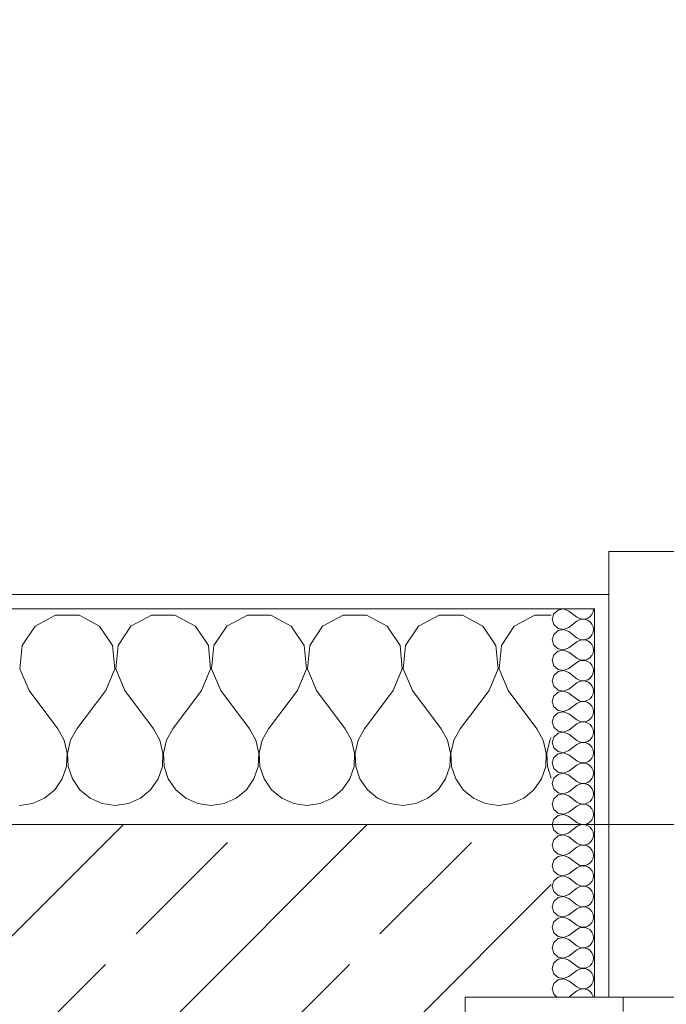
# Model space of a CAD drawing. Header units: metres. Extents: x -4 to 100, y -11 to 17.
# Tile 543 of 656: x 44 to 44.45, y 13.57 to 14.255. Entities that reach past the tile are written whole.
import ezdxf

# ---------------------------------------------------------------- set-up
doc = ezdxf.new("R2010")
doc.units = ezdxf.units.M
doc.header["$MEASUREMENT"] = 0
doc.linetypes.add('Strichlinie eng', pattern=[0.115, 0.075, -0.04])
for name, color, linetype in [('152 - Bemaßung_ Beschriftung.Ausbau', 7, 'Continuous'), ('603 - Struktur.Bodenplatte_ Decke Roh', 7, 'Continuous'), ('604 - Struktur.Wand Aussen', 7, 'Continuous')]:
    doc.layers.add(name, color=color, linetype=linetype)
doc.styles.add('ERSTELLTER_STIL_2', font='txt')
doc.dimstyles.new('ERSTELLTER_STIL__5', dxfattribs={"dimtxt": 0.1, "dimasz": 0.0532, "dimexe": 0.18, "dimexo": 0.0625, "dimgap": 0, "dimtad": 1, "dimtih": 1, "dimtoh": 1, "dimzin": 0, "dimdsep": 46, "dimtxsty": 'ERSTELLTER_STIL_2', "dimblk": 'ARROWHEAD_2', "dimblk1": 'ARROWHEAD_2', "dimblk2": 'ARROWHEAD_2', "dimcen": 0.09, "dimse1": 1, "dimse2": 1, "dimclrd": 7, "dimclre": 7, "dimclrt": 7, "dimazin": 0, "dimtfac": 1, "dimtdec": 4, "dimtmove": 0, "dimatfit": 3, "dimfxl": 1, "dimtolj": 1, "dimtzin": 0, "dimarcsym": 0})
pattern_1 = [(0, (0, 0), (0, 0.08660254), [0, -0.05]), (0, (0.025, 0.0433), (0, 0.08660254), [0, -0.05])]

# ---------------------------------------------------------------- blocks, each defined once
blk = doc.blocks.new('*X74')
at = {"layer": '604 - Struktur.Wand Aussen', "color": 7, "linetype": 'Continuous', "lineweight": 5}
for p, q in [((44.02521, 13.84066), (44.0109, 13.83299)), ((44.04145, 13.84066), (44.02521, 13.84066)), ((44.05576, 13.83299), (44.04145, 13.84066)), ((44.09188, 13.84066), (44.07757, 13.83299)), ((44.10812, 13.84066), (44.09188, 13.84066)), ((44.12243, 13.83299), (44.10812, 13.84066)), ((44.15855, 13.84066), (44.14424, 13.83299)), ((44.17479, 13.84066), (44.15855, 13.84066)), ((44.1891, 13.83299), (44.17479, 13.84066)), ((44.22521, 13.84066), (44.2109, 13.83299)), ((44.24145, 13.84066), (44.22521, 13.84066)), ((44.25576, 13.83299), (44.24145, 13.84066)), ((44.29188, 13.84066), (44.27757, 13.83299)), ((44.30812, 13.84066), (44.29188, 13.84066)), ((44.32243, 13.83299), (44.30812, 13.84066)), ((44.35855, 13.84066), (44.34424, 13.83299)), ((44.37, 13.84066), (44.35855, 13.84066)), ((44.0109, 13.83299), (44.00192, 13.81947)), ((44.06475, 13.81947), (44.05576, 13.83299)), ((44.07757, 13.83299), (44.06858, 13.81947)), ((44.13142, 13.81947), (44.12243, 13.83299)), ((44.14424, 13.83299), (44.13525, 13.81947)), ((44.19808, 13.81947), (44.1891, 13.83299)), ((44.2109, 13.83299), (44.20192, 13.81947)), ((44.26475, 13.81947), (44.25576, 13.83299)), ((44.27757, 13.83299), (44.26858, 13.81947)), ((44.33142, 13.81947), (44.32243, 13.83299)), ((44.34424, 13.83299), (44.33525, 13.81947)), ((44.00192, 13.81947), (44.00038, 13.8033)), ((44.06629, 13.8033), (44.06475, 13.81947)), ((44.06858, 13.81947), (44.06705, 13.8033)), ((44.13295, 13.8033), (44.13142, 13.81947)), ((44.13525, 13.81947), (44.13371, 13.8033)), ((44.19962, 13.8033), (44.19808, 13.81947)), ((44.20192, 13.81947), (44.20038, 13.8033)), ((44.26629, 13.8033), (44.26475, 13.81947)), ((44.26858, 13.81947), (44.26705, 13.8033)), ((44.33295, 13.8033), (44.33142, 13.81947)), ((44.33525, 13.81947), (44.33371, 13.8033)), ((44.00038, 13.8033), (44.00667, 13.78833)), ((44.06, 13.78833), (44.06629, 13.8033)), ((44.06705, 13.8033), (44.07333, 13.78833)), ((44.12667, 13.78833), (44.13295, 13.8033)), ((44.13371, 13.8033), (44.14, 13.78833)), ((44.19333, 13.78833), (44.19962, 13.8033)), ((44.20038, 13.8033), (44.20667, 13.78833)), ((44.26, 13.78833), (44.26629, 13.8033)), ((44.26705, 13.8033), (44.27333, 13.78833)), ((44.32667, 13.78833), (44.33295, 13.8033)), ((44.33371, 13.8033), (44.34, 13.78833)), ((44.00667, 13.78833), (44.02667, 13.76167)), ((44.06, 13.78833), (44.04, 13.76167)), ((44.07333, 13.78833), (44.09333, 13.76167)), ((44.12667, 13.78833), (44.10667, 13.76167)), ((44.14, 13.78833), (44.16, 13.76167)), ((44.19333, 13.78833), (44.17333, 13.76167)), ((44.20667, 13.78833), (44.22667, 13.76167)), ((44.26, 13.78833), (44.24, 13.76167)), ((44.27333, 13.78833), (44.29333, 13.76167)), ((44.32667, 13.78833), (44.30667, 13.76167)), ((44.34, 13.78833), (44.36, 13.76167)), ((44.03112, 13.75362), (44.02667, 13.76167)), ((44.04, 13.76167), (44.03555, 13.75362)), ((44.09778, 13.75362), (44.09333, 13.76167)), ((44.10667, 13.76167), (44.10222, 13.75362)), ((44.16445, 13.75362), (44.16, 13.76167)), ((44.17333, 13.76167), (44.16888, 13.75362)), ((44.23112, 13.75362), (44.22667, 13.76167)), ((44.24, 13.76167), (44.23555, 13.75362)), ((44.29778, 13.75362), (44.29333, 13.76167)), ((44.30667, 13.76167), (44.30222, 13.75362)), ((44.36445, 13.75362), (44.36, 13.76167)), ((44.0332, 13.74466), (44.03112, 13.75362)), ((44.03555, 13.75362), (44.03347, 13.74466)), ((44.09987, 13.74466), (44.09778, 13.75362)), ((44.10222, 13.75362), (44.10013, 13.74466)), ((44.16653, 13.74466), (44.16445, 13.75362)), ((44.16888, 13.75362), (44.1668, 13.74466)), ((44.2332, 13.74466), (44.23112, 13.75362)), ((44.23555, 13.75362), (44.23347, 13.74466)), ((44.29987, 13.74466), (44.29778, 13.75362)), ((44.30222, 13.75362), (44.30013, 13.74466)), ((44.36653, 13.74466), (44.36445, 13.75362)), ((44.36888, 13.75362), (44.3668, 13.74466)), ((44.37, 13.75564), (44.36888, 13.75362)), ((44.03275, 13.73547), (44.0332, 13.74466)), ((44.03347, 13.74466), (44.03391, 13.73547)), ((44.09942, 13.73547), (44.09987, 13.74466)), ((44.10013, 13.74466), (44.10058, 13.73547)), ((44.16609, 13.73547), (44.16653, 13.74466)), ((44.1668, 13.74466), (44.16725, 13.73547)), ((44.23275, 13.73547), (44.2332, 13.74466)), ((44.23347, 13.74466), (44.23391, 13.73547)), ((44.29942, 13.73547), (44.29987, 13.74466)), ((44.30013, 13.74466), (44.30058, 13.73547)), ((44.36609, 13.73547), (44.36653, 13.74466)), ((44.3668, 13.74466), (44.36725, 13.73547)), ((44.02981, 13.72676), (44.03275, 13.73547)), ((44.03391, 13.73547), (44.03685, 13.72676)), ((44.09648, 13.72676), (44.09942, 13.73547)), ((44.10058, 13.73547), (44.10352, 13.72676)), ((44.16315, 13.72676), (44.16609, 13.73547)), ((44.16725, 13.73547), (44.17019, 13.72676)), ((44.22981, 13.72676), (44.23275, 13.73547)), ((44.23391, 13.73547), (44.23685, 13.72676)), ((44.29648, 13.72676), (44.29942, 13.73547)), ((44.30058, 13.73547), (44.30352, 13.72676)), ((44.36315, 13.72676), (44.36609, 13.73547)), ((44.36725, 13.73547), (44.37, 13.72731)), ((44.02461, 13.71918), (44.02981, 13.72676)), ((44.03685, 13.72676), (44.04206, 13.71918)), ((44.09127, 13.71918), (44.09648, 13.72676)), ((44.10352, 13.72676), (44.10873, 13.71918)), ((44.15794, 13.71918), (44.16315, 13.72676)), ((44.17019, 13.72676), (44.17539, 13.71918)), ((44.22461, 13.71918), (44.22981, 13.72676)), ((44.23685, 13.72676), (44.24206, 13.71918)), ((44.29127, 13.71918), (44.29648, 13.72676)), ((44.30352, 13.72676), (44.30873, 13.71918)), ((44.35794, 13.71918), (44.36315, 13.72676)), ((44.01752, 13.71331), (44.02461, 13.71918)), ((44.04206, 13.71918), (44.04914, 13.71331)), ((44.08419, 13.71331), (44.09127, 13.71918)), ((44.10873, 13.71918), (44.11581, 13.71331)), ((44.15086, 13.71331), (44.15794, 13.71918)), ((44.17539, 13.71918), (44.18248, 13.71331)), ((44.21752, 13.71331), (44.22461, 13.71918)), ((44.24206, 13.71918), (44.24914, 13.71331)), ((44.28419, 13.71331), (44.29127, 13.71918)), ((44.30873, 13.71918), (44.31581, 13.71331)), ((44.35086, 13.71331), (44.35794, 13.71918)), ((44.00911, 13.7096), (44.01752, 13.71331)), ((44.04914, 13.71331), (44.05756, 13.7096)), ((44.07578, 13.7096), (44.08419, 13.71331)), ((44.11581, 13.71331), (44.12422, 13.7096)), ((44.14244, 13.7096), (44.15086, 13.71331)), ((44.18248, 13.71331), (44.19089, 13.7096)), ((44.20911, 13.7096), (44.21752, 13.71331)), ((44.24914, 13.71331), (44.25756, 13.7096)), ((44.27578, 13.7096), (44.28419, 13.71331)), ((44.31581, 13.71331), (44.32422, 13.7096)), ((44.34244, 13.7096), (44.35086, 13.71331)), ((44, 13.70833), (44.00911, 13.7096)), ((44.05756, 13.7096), (44.06667, 13.70833)), ((44.06667, 13.70833), (44.07578, 13.7096)), ((44.12422, 13.7096), (44.13333, 13.70833)), ((44.13333, 13.70833), (44.14244, 13.7096)), ((44.19089, 13.7096), (44.2, 13.70833)), ((44.2, 13.70833), (44.20911, 13.7096)), ((44.25756, 13.7096), (44.26667, 13.70833)), ((44.26667, 13.70833), (44.27578, 13.7096)), ((44.32422, 13.7096), (44.33333, 13.70833)), ((44.33333, 13.70833), (44.34244, 13.7096))]:
    blk.add_line(p, q, dxfattribs=at)
blk = doc.blocks.new('*X103')
at = {"layer": '604 - Struktur.Wand Aussen', "color": 7, "linetype": 'Continuous', "lineweight": 5}
for p, q in [((44.37178, 13.84161), (44.37071, 13.83786)), ((44.37466, 13.84425), (44.37178, 13.84161)), ((44.3785, 13.84497), (44.37466, 13.84425)), ((44.38214, 13.84357), (44.3785, 13.84497)), ((44.38214, 13.84357), (44.38786, 13.83929)), ((44.39822, 13.84124), (44.39901, 13.84305)), ((44.39901, 13.84305), (44.39929, 13.845)), ((44.37071, 13.83786), (44.37178, 13.8341)), ((44.38214, 13.83214), (44.38786, 13.83643)), ((44.38786, 13.83929), (44.38958, 13.83833)), ((44.38958, 13.83738), (44.38786, 13.83643)), ((44.38958, 13.83833), (44.3915, 13.83789)), ((44.3915, 13.83783), (44.38958, 13.83738)), ((44.3915, 13.83789), (44.39347, 13.83798)), ((44.39347, 13.83773), (44.3915, 13.83783)), ((44.39347, 13.83798), (44.39534, 13.83861)), ((44.39534, 13.8371), (44.39347, 13.83773)), ((44.39534, 13.83861), (44.39696, 13.83973)), ((44.39696, 13.83599), (44.39534, 13.8371)), ((44.39696, 13.83973), (44.39822, 13.84124)), ((44.39822, 13.83447), (44.39696, 13.83599)), ((44.37178, 13.8341), (44.37466, 13.83147)), ((44.37466, 13.82996), (44.37178, 13.82733)), ((44.37466, 13.83147), (44.3785, 13.83074)), ((44.3785, 13.83069), (44.37466, 13.82996)), ((44.3785, 13.83074), (44.38214, 13.83214)), ((44.38214, 13.82929), (44.3785, 13.83069)), ((44.38214, 13.82929), (44.38786, 13.825)), ((44.39901, 13.83267), (44.39822, 13.83447)), ((44.39822, 13.82696), (44.39901, 13.82876)), ((44.39929, 13.83071), (44.39901, 13.83267)), ((44.39901, 13.82876), (44.39929, 13.83071)), ((44.37178, 13.82733), (44.37071, 13.82357)), ((44.37071, 13.82357), (44.37178, 13.81982)), ((44.38214, 13.81786), (44.38786, 13.82214)), ((44.38786, 13.825), (44.38958, 13.82405)), ((44.38958, 13.8231), (44.38786, 13.82214)), ((44.38958, 13.82405), (44.3915, 13.8236)), ((44.3915, 13.82354), (44.38958, 13.8231)), ((44.3915, 13.8236), (44.39347, 13.8237)), ((44.39347, 13.82345), (44.3915, 13.82354)), ((44.39347, 13.8237), (44.39534, 13.82433)), ((44.39534, 13.82282), (44.39347, 13.82345)), ((44.39534, 13.82433), (44.39696, 13.82544)), ((44.39696, 13.8217), (44.39534, 13.82282)), ((44.39696, 13.82544), (44.39822, 13.82696)), ((44.39822, 13.82018), (44.39696, 13.8217)), ((44.37178, 13.81982), (44.37466, 13.81718)), ((44.37466, 13.81567), (44.37178, 13.81304)), ((44.37466, 13.81718), (44.3785, 13.81646)), ((44.3785, 13.8164), (44.37466, 13.81567)), ((44.3785, 13.81646), (44.38214, 13.81786)), ((44.38214, 13.815), (44.3785, 13.8164)), ((44.38214, 13.815), (44.38786, 13.81071)), ((44.39901, 13.81838), (44.39822, 13.82018)), ((44.39822, 13.81267), (44.39901, 13.81448)), ((44.39929, 13.81643), (44.39901, 13.81838)), ((44.39901, 13.81448), (44.39929, 13.81643)), ((44.37178, 13.81304), (44.37071, 13.80929)), ((44.37071, 13.80929), (44.37178, 13.80553)), ((44.38214, 13.80357), (44.38786, 13.80786)), ((44.38786, 13.81071), (44.38958, 13.80976)), ((44.38958, 13.80881), (44.38786, 13.80786)), ((44.38958, 13.80976), (44.3915, 13.80931)), ((44.3915, 13.80926), (44.38958, 13.80881)), ((44.3915, 13.80931), (44.39347, 13.80941)), ((44.39347, 13.80916), (44.3915, 13.80926)), ((44.39347, 13.80941), (44.39534, 13.81004)), ((44.39534, 13.80853), (44.39347, 13.80916)), ((44.39534, 13.81004), (44.39696, 13.81116)), ((44.39696, 13.80742), (44.39534, 13.80853)), ((44.39696, 13.81116), (44.39822, 13.81267)), ((44.39822, 13.8059), (44.39696, 13.80742)), ((44.37178, 13.80553), (44.37466, 13.8029)), ((44.37466, 13.80139), (44.37178, 13.79876)), ((44.37466, 13.8029), (44.3785, 13.80217)), ((44.3785, 13.80211), (44.37466, 13.80139)), ((44.3785, 13.80217), (44.38214, 13.80357)), ((44.38214, 13.80071), (44.3785, 13.80211)), ((44.38214, 13.80071), (44.38786, 13.79643)), ((44.39901, 13.80409), (44.39822, 13.8059)), ((44.39929, 13.80214), (44.39901, 13.80409)), ((44.39901, 13.80019), (44.39929, 13.80214)), ((44.37178, 13.79876), (44.37071, 13.795)), ((44.37071, 13.795), (44.37178, 13.79124)), ((44.38214, 13.78929), (44.38786, 13.79357)), ((44.38786, 13.79643), (44.38958, 13.79547)), ((44.38958, 13.79453), (44.38786, 13.79357)), ((44.38958, 13.79547), (44.3915, 13.79503)), ((44.3915, 13.79497), (44.38958, 13.79453)), ((44.3915, 13.79503), (44.39347, 13.79512)), ((44.39347, 13.79488), (44.3915, 13.79497)), ((44.39347, 13.79512), (44.39534, 13.79575)), ((44.39534, 13.79425), (44.39347, 13.79488)), ((44.39534, 13.79575), (44.39696, 13.79687)), ((44.39696, 13.79313), (44.39534, 13.79425)), ((44.39696, 13.79687), (44.39822, 13.79839)), ((44.39822, 13.79839), (44.39901, 13.80019)), ((44.37178, 13.79124), (44.37466, 13.78861)), ((44.37466, 13.7871), (44.37178, 13.78447)), ((44.37466, 13.78861), (44.3785, 13.78789)), ((44.3785, 13.78783), (44.37466, 13.7871)), ((44.3785, 13.78789), (44.38214, 13.78929)), ((44.38214, 13.78643), (44.3785, 13.78783)), ((44.39822, 13.79161), (44.39696, 13.79313)), ((44.39901, 13.78981), (44.39822, 13.79161)), ((44.39929, 13.78786), (44.39901, 13.78981)), ((44.39901, 13.78591), (44.39929, 13.78786)), ((44.37178, 13.78447), (44.37071, 13.78071)), ((44.37071, 13.78071), (44.37178, 13.77696)), ((44.38214, 13.78643), (44.38786, 13.78214)), ((44.38786, 13.78214), (44.38958, 13.78119)), ((44.38958, 13.78024), (44.38786, 13.77929)), ((44.38958, 13.78119), (44.3915, 13.78074)), ((44.3915, 13.78069), (44.38958, 13.78024)), ((44.3915, 13.78074), (44.39347, 13.78084)), ((44.39347, 13.78059), (44.3915, 13.78069)), ((44.39347, 13.78084), (44.39534, 13.78147)), ((44.39534, 13.77996), (44.39347, 13.78059)), ((44.39534, 13.78147), (44.39696, 13.78258)), ((44.39696, 13.77884), (44.39534, 13.77996)), ((44.39696, 13.78258), (44.39822, 13.7841)), ((44.39822, 13.7841), (44.39901, 13.78591)), ((44.37178, 13.77696), (44.37466, 13.77433)), ((44.37466, 13.77433), (44.3785, 13.7736)), ((44.3785, 13.77354), (44.37466, 13.77282)), ((44.3785, 13.7736), (44.38214, 13.775)), ((44.38214, 13.77214), (44.3785, 13.77354)), ((44.38214, 13.775), (44.38786, 13.77929)), ((44.39822, 13.77733), (44.39696, 13.77884)), ((44.39901, 13.77552), (44.39822, 13.77733)), ((44.39929, 13.77357), (44.39901, 13.77552)), ((44.39901, 13.77162), (44.39929, 13.77357)), ((44.37178, 13.77018), (44.37071, 13.76643)), ((44.37071, 13.76643), (44.37178, 13.76267)), ((44.37466, 13.77282), (44.37178, 13.77018)), ((44.38214, 13.77214), (44.38786, 13.76786)), ((44.38786, 13.76786), (44.38958, 13.7669)), ((44.38958, 13.7669), (44.3915, 13.76646)), ((44.3915, 13.7664), (44.38958, 13.76595)), ((44.3915, 13.76646), (44.39347, 13.76655)), ((44.39347, 13.7663), (44.3915, 13.7664)), ((44.39347, 13.76655), (44.39534, 13.76718)), ((44.39534, 13.76567), (44.39347, 13.7663)), ((44.39534, 13.76718), (44.39696, 13.7683)), ((44.39696, 13.7683), (44.39822, 13.76982)), ((44.39822, 13.76982), (44.39901, 13.77162)), ((44.37178, 13.76267), (44.37466, 13.76004)), ((44.37466, 13.76004), (44.3785, 13.75931)), ((44.3785, 13.75931), (44.38214, 13.76071)), ((44.38214, 13.76071), (44.38786, 13.765)), ((44.38958, 13.76595), (44.38786, 13.765)), ((44.39696, 13.76456), (44.39534, 13.76567)), ((44.39822, 13.76304), (44.39696, 13.76456)), ((44.39901, 13.76124), (44.39822, 13.76304)), ((44.39929, 13.75929), (44.39901, 13.76124)), ((44.37178, 13.7559), (44.37071, 13.75214)), ((44.37466, 13.75853), (44.37178, 13.7559)), ((44.3785, 13.75926), (44.37466, 13.75853)), ((44.38214, 13.75786), (44.3785, 13.75926)), ((44.38214, 13.75786), (44.38786, 13.75357)), ((44.38786, 13.75357), (44.38958, 13.75262)), ((44.38958, 13.75262), (44.3915, 13.75217)), ((44.39347, 13.75227), (44.39534, 13.7529)), ((44.39534, 13.7529), (44.39696, 13.75401)), ((44.39696, 13.75401), (44.39822, 13.75553)), ((44.39822, 13.75553), (44.39901, 13.75733)), ((44.39901, 13.75733), (44.39929, 13.75929)), ((44.37071, 13.75214), (44.37178, 13.74839)), ((44.37178, 13.74839), (44.37466, 13.74575)), ((44.37466, 13.74575), (44.3785, 13.74503)), ((44.3785, 13.74503), (44.38214, 13.74643)), ((44.38214, 13.74643), (44.38786, 13.75071)), ((44.38958, 13.75167), (44.38786, 13.75071)), ((44.3915, 13.75211), (44.38958, 13.75167)), ((44.3915, 13.75217), (44.39347, 13.75227)), ((44.39347, 13.75202), (44.3915, 13.75211)), ((44.39534, 13.75139), (44.39347, 13.75202)), ((44.39696, 13.75027), (44.39534, 13.75139)), ((44.39822, 13.74876), (44.39696, 13.75027)), ((44.39901, 13.74695), (44.39822, 13.74876)), ((44.39929, 13.745), (44.39901, 13.74695)), ((44.37178, 13.74161), (44.37071, 13.73786)), ((44.37466, 13.74425), (44.37178, 13.74161)), ((44.3785, 13.74497), (44.37466, 13.74425)), ((44.38214, 13.74357), (44.3785, 13.74497)), ((44.38214, 13.74357), (44.38786, 13.73929)), ((44.38786, 13.73929), (44.38958, 13.73833)), ((44.39534, 13.73861), (44.39696, 13.73973)), ((44.39696, 13.73973), (44.39822, 13.74124)), ((44.39822, 13.74124), (44.39901, 13.74305)), ((44.39901, 13.74305), (44.39929, 13.745)), ((44.37071, 13.73786), (44.37178, 13.7341)), ((44.37178, 13.7341), (44.37466, 13.73147)), ((44.3785, 13.73074), (44.38214, 13.73214)), ((44.38214, 13.73214), (44.38786, 13.73643)), ((44.38958, 13.73738), (44.38786, 13.73643)), ((44.38958, 13.73833), (44.3915, 13.73789)), ((44.3915, 13.73783), (44.38958, 13.73738)), ((44.3915, 13.73789), (44.39347, 13.73798)), ((44.39347, 13.73773), (44.3915, 13.73783)), ((44.39347, 13.73798), (44.39534, 13.73861)), ((44.39534, 13.7371), (44.39347, 13.73773)), ((44.39696, 13.73599), (44.39534, 13.7371)), ((44.39822, 13.73447), (44.39696, 13.73599)), ((44.39901, 13.73267), (44.39822, 13.73447)), ((44.39929, 13.73071), (44.39901, 13.73267)), ((44.37178, 13.72733), (44.37071, 13.72357)), ((44.37466, 13.72996), (44.37178, 13.72733)), ((44.37466, 13.73147), (44.3785, 13.73074)), ((44.3785, 13.73069), (44.37466, 13.72996)), ((44.38214, 13.72929), (44.3785, 13.73069)), ((44.38214, 13.72929), (44.38786, 13.725)), ((44.39534, 13.72433), (44.39696, 13.72544)), ((44.39696, 13.72544), (44.39822, 13.72696)), ((44.39822, 13.72696), (44.39901, 13.72876)), ((44.39901, 13.72876), (44.39929, 13.73071)), ((44.37071, 13.72357), (44.37178, 13.71982)), ((44.37178, 13.71982), (44.37466, 13.71718)), ((44.38214, 13.71786), (44.38786, 13.72214)), ((44.38786, 13.725), (44.38958, 13.72405)), ((44.38958, 13.7231), (44.38786, 13.72214)), ((44.38958, 13.72405), (44.3915, 13.7236)), ((44.3915, 13.72354), (44.38958, 13.7231)), ((44.3915, 13.7236), (44.39347, 13.7237)), ((44.39347, 13.72345), (44.3915, 13.72354)), ((44.39347, 13.7237), (44.39534, 13.72433)), ((44.39534, 13.72282), (44.39347, 13.72345)), ((44.39696, 13.7217), (44.39534, 13.72282)), ((44.39822, 13.72018), (44.39696, 13.7217)), ((44.39901, 13.71838), (44.39822, 13.72018)), ((44.39929, 13.71643), (44.39901, 13.71838)), ((44.37178, 13.71304), (44.37071, 13.70929)), ((44.37466, 13.71567), (44.37178, 13.71304)), ((44.37466, 13.71718), (44.3785, 13.71646)), ((44.3785, 13.7164), (44.37466, 13.71567)), ((44.3785, 13.71646), (44.38214, 13.71786)), ((44.38214, 13.715), (44.3785, 13.7164)), ((44.38214, 13.715), (44.38786, 13.71071)), ((44.39696, 13.71116), (44.39822, 13.71267)), ((44.39822, 13.71267), (44.39901, 13.71448)), ((44.39901, 13.71448), (44.39929, 13.71643)), ((44.37071, 13.70929), (44.37178, 13.70553)), ((44.37178, 13.70553), (44.37466, 13.7029)), ((44.38214, 13.70357), (44.38786, 13.70786)), ((44.38786, 13.71071), (44.38958, 13.70976)), ((44.38958, 13.70881), (44.38786, 13.70786)), ((44.38958, 13.70976), (44.3915, 13.70931)), ((44.3915, 13.70926), (44.38958, 13.70881)), ((44.3915, 13.70931), (44.39347, 13.70941)), ((44.39347, 13.70916), (44.3915, 13.70926)), ((44.39347, 13.70941), (44.39534, 13.71004)), ((44.39534, 13.70853), (44.39347, 13.70916)), ((44.39534, 13.71004), (44.39696, 13.71116)), ((44.39696, 13.70742), (44.39534, 13.70853)), ((44.39822, 13.7059), (44.39696, 13.70742)), ((44.39901, 13.70409), (44.39822, 13.7059)), ((44.37178, 13.69876), (44.37071, 13.695)), ((44.37466, 13.70139), (44.37178, 13.69876)), ((44.37466, 13.7029), (44.3785, 13.70217)), ((44.3785, 13.70211), (44.37466, 13.70139)), ((44.3785, 13.70217), (44.38214, 13.70357)), ((44.38214, 13.70071), (44.3785, 13.70211)), ((44.38214, 13.70071), (44.38786, 13.69643)), ((44.39696, 13.69687), (44.39822, 13.69839)), ((44.39822, 13.69839), (44.39901, 13.70019)), ((44.39929, 13.70214), (44.39901, 13.70409)), ((44.39901, 13.70019), (44.39929, 13.70214)), ((44.37071, 13.695), (44.37178, 13.69124)), ((44.37178, 13.69124), (44.37466, 13.68861)), ((44.38214, 13.68929), (44.38786, 13.69357)), ((44.38786, 13.69643), (44.38958, 13.69547)), ((44.38958, 13.69453), (44.38786, 13.69357)), ((44.38958, 13.69547), (44.3915, 13.69503)), ((44.3915, 13.69497), (44.38958, 13.69453)), ((44.3915, 13.69503), (44.39347, 13.69512)), ((44.39347, 13.69488), (44.3915, 13.69497)), ((44.39347, 13.69512), (44.39534, 13.69575)), ((44.39534, 13.69425), (44.39347, 13.69488)), ((44.39534, 13.69575), (44.39696, 13.69687)), ((44.39696, 13.69313), (44.39534, 13.69425)), ((44.39822, 13.69161), (44.39696, 13.69313)), ((44.39901, 13.68981), (44.39822, 13.69161)), ((44.37178, 13.68447), (44.37071, 13.68071)), ((44.37466, 13.6871), (44.37178, 13.68447)), ((44.37466, 13.68861), (44.3785, 13.68789)), ((44.3785, 13.68783), (44.37466, 13.6871)), ((44.3785, 13.68789), (44.38214, 13.68929)), ((44.38214, 13.68643), (44.3785, 13.68783)), ((44.38214, 13.68643), (44.38786, 13.68214)), ((44.39696, 13.68258), (44.39822, 13.6841)), ((44.39822, 13.6841), (44.39901, 13.68591)), ((44.39929, 13.68786), (44.39901, 13.68981)), ((44.39901, 13.68591), (44.39929, 13.68786)), ((44.37071, 13.68071), (44.37178, 13.67696)), ((44.38214, 13.675), (44.38786, 13.67929)), ((44.38786, 13.68214), (44.38958, 13.68119)), ((44.38958, 13.68024), (44.38786, 13.67929)), ((44.38958, 13.68119), (44.3915, 13.68074)), ((44.3915, 13.68069), (44.38958, 13.68024)), ((44.3915, 13.68074), (44.39347, 13.68084)), ((44.39347, 13.68059), (44.3915, 13.68069)), ((44.39347, 13.68084), (44.39534, 13.68147)), ((44.39534, 13.67996), (44.39347, 13.68059)), ((44.39534, 13.68147), (44.39696, 13.68258)), ((44.39696, 13.67884), (44.39534, 13.67996)), ((44.39822, 13.67733), (44.39696, 13.67884)), ((44.39901, 13.67552), (44.39822, 13.67733)), ((44.37178, 13.67696), (44.37466, 13.67433)), ((44.37466, 13.67282), (44.37178, 13.67018)), ((44.37466, 13.67433), (44.3785, 13.6736)), ((44.3785, 13.67354), (44.37466, 13.67282)), ((44.3785, 13.6736), (44.38214, 13.675)), ((44.38214, 13.67214), (44.3785, 13.67354)), ((44.38214, 13.67214), (44.38786, 13.66786)), ((44.39822, 13.66982), (44.39901, 13.67162)), ((44.39929, 13.67357), (44.39901, 13.67552)), ((44.39901, 13.67162), (44.39929, 13.67357)), ((44.37178, 13.67018), (44.37071, 13.66643)), ((44.37071, 13.66643), (44.37178, 13.66267)), ((44.38214, 13.66071), (44.38786, 13.665)), ((44.38786, 13.66786), (44.38958, 13.6669)), ((44.38958, 13.66595), (44.38786, 13.665)), ((44.38958, 13.6669), (44.3915, 13.66646)), ((44.3915, 13.6664), (44.38958, 13.66595)), ((44.3915, 13.66646), (44.39347, 13.66655)), ((44.39347, 13.6663), (44.3915, 13.6664)), ((44.39347, 13.66655), (44.39534, 13.66718)), ((44.39534, 13.66567), (44.39347, 13.6663)), ((44.39534, 13.66718), (44.39696, 13.6683)), ((44.39696, 13.66456), (44.39534, 13.66567)), ((44.39696, 13.6683), (44.39822, 13.66982)), ((44.39822, 13.66304), (44.39696, 13.66456)), ((44.37178, 13.66267), (44.37466, 13.66004)), ((44.37466, 13.65853), (44.37178, 13.6559)), ((44.37466, 13.66004), (44.3785, 13.65931)), ((44.3785, 13.65926), (44.37466, 13.65853)), ((44.3785, 13.65931), (44.38214, 13.66071)), ((44.38214, 13.65786), (44.3785, 13.65926)), ((44.38214, 13.65786), (44.38786, 13.65357)), ((44.39901, 13.66124), (44.39822, 13.66304)), ((44.39822, 13.65553), (44.39901, 13.65733)), ((44.39929, 13.65929), (44.39901, 13.66124)), ((44.39901, 13.65733), (44.39929, 13.65929)), ((44.37178, 13.6559), (44.37071, 13.65214)), ((44.37071, 13.65214), (44.37178, 13.64839)), ((44.38214, 13.64643), (44.38786, 13.65071)), ((44.38786, 13.65357), (44.38958, 13.65262)), ((44.38958, 13.65167), (44.38786, 13.65071)), ((44.38958, 13.65262), (44.3915, 13.65217)), ((44.3915, 13.65211), (44.38958, 13.65167)), ((44.3915, 13.65217), (44.39347, 13.65227)), ((44.39347, 13.65202), (44.3915, 13.65211)), ((44.39347, 13.65227), (44.39534, 13.6529)), ((44.39534, 13.65139), (44.39347, 13.65202)), ((44.39534, 13.6529), (44.39696, 13.65401)), ((44.39696, 13.65027), (44.39534, 13.65139)), ((44.39696, 13.65401), (44.39822, 13.65553)), ((44.39822, 13.64876), (44.39696, 13.65027)), ((44.37178, 13.64839), (44.37466, 13.64575)), ((44.37466, 13.64425), (44.37178, 13.64161)), ((44.37466, 13.64575), (44.3785, 13.64503)), ((44.3785, 13.64497), (44.37466, 13.64425)), ((44.3785, 13.64503), (44.38214, 13.64643)), ((44.38214, 13.64357), (44.3785, 13.64497)), ((44.38214, 13.64357), (44.38786, 13.63929)), ((44.39901, 13.64695), (44.39822, 13.64876)), ((44.39822, 13.64124), (44.39901, 13.64305)), ((44.39929, 13.645), (44.39901, 13.64695)), ((44.39901, 13.64305), (44.39929, 13.645)), ((44.37178, 13.64161), (44.37071, 13.63786)), ((44.37071, 13.63786), (44.37178, 13.6341)), ((44.38214, 13.63214), (44.38786, 13.63643)), ((44.38786, 13.63929), (44.38958, 13.63833)), ((44.38958, 13.63738), (44.38786, 13.63643)), ((44.38958, 13.63833), (44.3915, 13.63789)), ((44.3915, 13.63783), (44.38958, 13.63738)), ((44.3915, 13.63789), (44.39347, 13.63798)), ((44.39347, 13.63773), (44.3915, 13.63783)), ((44.39347, 13.63798), (44.39534, 13.63861)), ((44.39534, 13.6371), (44.39347, 13.63773)), ((44.39534, 13.63861), (44.39696, 13.63973)), ((44.39696, 13.63599), (44.39534, 13.6371)), ((44.39696, 13.63973), (44.39822, 13.64124)), ((44.37178, 13.6341), (44.37466, 13.63147)), ((44.37466, 13.62996), (44.37178, 13.62733)), ((44.37466, 13.63147), (44.3785, 13.63074)), ((44.3785, 13.63069), (44.37466, 13.62996)), ((44.3785, 13.63074), (44.38214, 13.63214)), ((44.38214, 13.62929), (44.3785, 13.63069)), ((44.38214, 13.62929), (44.38786, 13.625)), ((44.39822, 13.63447), (44.39696, 13.63599)), ((44.39901, 13.63267), (44.39822, 13.63447)), ((44.39929, 13.63071), (44.39901, 13.63267)), ((44.39901, 13.62876), (44.39929, 13.63071)), ((44.37178, 13.62733), (44.37071, 13.62357)), ((44.37071, 13.62357), (44.37178, 13.61982)), ((44.38786, 13.625), (44.38958, 13.62405)), ((44.38958, 13.6231), (44.38786, 13.62214)), ((44.38958, 13.62405), (44.3915, 13.6236)), ((44.3915, 13.62354), (44.38958, 13.6231)), ((44.3915, 13.6236), (44.39347, 13.6237)), ((44.39347, 13.62345), (44.3915, 13.62354)), ((44.39347, 13.6237), (44.39534, 13.62433)), ((44.39534, 13.62282), (44.39347, 13.62345)), ((44.39534, 13.62433), (44.39696, 13.62544)), ((44.39696, 13.6217), (44.39534, 13.62282)), ((44.39696, 13.62544), (44.39822, 13.62696)), ((44.39822, 13.62696), (44.39901, 13.62876)), ((44.37178, 13.61982), (44.37466, 13.61718)), ((44.37466, 13.61567), (44.37178, 13.61304)), ((44.37466, 13.61718), (44.3785, 13.61646)), ((44.3785, 13.6164), (44.37466, 13.61567)), ((44.3785, 13.61646), (44.38214, 13.61786)), ((44.38214, 13.615), (44.3785, 13.6164)), ((44.38214, 13.61786), (44.38786, 13.62214)), ((44.39822, 13.62018), (44.39696, 13.6217)), ((44.39901, 13.61838), (44.39822, 13.62018)), ((44.39929, 13.61643), (44.39901, 13.61838)), ((44.39901, 13.61448), (44.39929, 13.61643)), ((44.37178, 13.61304), (44.37071, 13.60929)), ((44.37071, 13.60929), (44.37178, 13.60553)), ((44.38214, 13.615), (44.38786, 13.61071)), ((44.38786, 13.61071), (44.38958, 13.60976)), ((44.38958, 13.60881), (44.38786, 13.60786)), ((44.38958, 13.60976), (44.3915, 13.60931)), ((44.3915, 13.60926), (44.38958, 13.60881)), ((44.3915, 13.60931), (44.39347, 13.60941)), ((44.39347, 13.60916), (44.3915, 13.60926)), ((44.39347, 13.60941), (44.39534, 13.61004)), ((44.39534, 13.60853), (44.39347, 13.60916)), ((44.39534, 13.61004), (44.39696, 13.61116)), ((44.39696, 13.61116), (44.39822, 13.61267)), ((44.39822, 13.61267), (44.39901, 13.61448)), ((44.37178, 13.60553), (44.37466, 13.6029)), ((44.37466, 13.6029), (44.3785, 13.60217)), ((44.3785, 13.60211), (44.37466, 13.60139)), ((44.3785, 13.60217), (44.38214, 13.60357)), ((44.38214, 13.60071), (44.3785, 13.60211)), ((44.38214, 13.60357), (44.38786, 13.60786)), ((44.39696, 13.60742), (44.39534, 13.60853)), ((44.39822, 13.6059), (44.39696, 13.60742)), ((44.39901, 13.60409), (44.39822, 13.6059)), ((44.39929, 13.60214), (44.39901, 13.60409)), ((44.39901, 13.60019), (44.39929, 13.60214)), ((44.37178, 13.59876), (44.37071, 13.595)), ((44.37071, 13.595), (44.37178, 13.59124)), ((44.37466, 13.60139), (44.37178, 13.59876)), ((44.38214, 13.60071), (44.38786, 13.59643)), ((44.38786, 13.59643), (44.38958, 13.59547)), ((44.38958, 13.59547), (44.3915, 13.59503)), ((44.3915, 13.59497), (44.38958, 13.59453)), ((44.3915, 13.59503), (44.39347, 13.59512)), ((44.39347, 13.59488), (44.3915, 13.59497)), ((44.39347, 13.59512), (44.39534, 13.59575)), ((44.39534, 13.59575), (44.39696, 13.59687)), ((44.39696, 13.59687), (44.39822, 13.59839)), ((44.39822, 13.59839), (44.39901, 13.60019)), ((44.37178, 13.59124), (44.37466, 13.58861)), ((44.37466, 13.58861), (44.3785, 13.58789)), ((44.3785, 13.58789), (44.38214, 13.58929)), ((44.38214, 13.58929), (44.38786, 13.59357)), ((44.38958, 13.59453), (44.38786, 13.59357)), ((44.39534, 13.59425), (44.39347, 13.59488)), ((44.39696, 13.59313), (44.39534, 13.59425)), ((44.39822, 13.59161), (44.39696, 13.59313)), ((44.39901, 13.58981), (44.39822, 13.59161)), ((44.39929, 13.58786), (44.39901, 13.58981)), ((44.37178, 13.58447), (44.37071, 13.58071)), ((44.37466, 13.5871), (44.37178, 13.58447)), ((44.3785, 13.58783), (44.37466, 13.5871)), ((44.38214, 13.58643), (44.3785, 13.58783)), ((44.38214, 13.58643), (44.38786, 13.58214)), ((44.38786, 13.58214), (44.38958, 13.58119)), ((44.39347, 13.58084), (44.39534, 13.58147)), ((44.39534, 13.58147), (44.39696, 13.58258)), ((44.39696, 13.58258), (44.39822, 13.5841)), ((44.39822, 13.5841), (44.39901, 13.58591)), ((44.39901, 13.58591), (44.39929, 13.58786)), ((44.37071, 13.58071), (44.37178, 13.57696)), ((44.37178, 13.57696), (44.37392, 13.575)), ((44.38214, 13.575), (44.38786, 13.57929)), ((44.38958, 13.58024), (44.38786, 13.57929)), ((44.38958, 13.58119), (44.3915, 13.58074)), ((44.3915, 13.58069), (44.38958, 13.58024)), ((44.3915, 13.58074), (44.39347, 13.58084)), ((44.39347, 13.58059), (44.3915, 13.58069)), ((44.39534, 13.57996), (44.39347, 13.58059)), ((44.39696, 13.57884), (44.39534, 13.57996)), ((44.39822, 13.57733), (44.39696, 13.57884)), ((44.39901, 13.57552), (44.39822, 13.57733)), ((44.39909, 13.575), (44.39901, 13.57552))]:
    blk.add_line(p, q, dxfattribs=at)
blk = doc.blocks.new('*D306')
at = {"layer": '152 - Bemaßung_ Beschriftung.Ausbau', "color": 7, "linetype": 'Continuous', "lineweight": 5}
for p, q in [((43.12, 14.8025), (43.12, 14.9075)), ((43.14021, 14.89), (43.09979, 14.82)), ((44.33021, 14.89), (44.28979, 14.82)), ((40.72, 14.855), (43.12, 14.855)), ((43.12, 14.855), (44.31, 14.855))]:
    blk.add_line(p, q, dxfattribs=at)
at = {"layer": '152 - Bemaßung_ Beschriftung.Ausbau', "color": 7, "lineweight": 5, "insert": (43.58197, 14.875), "char_height": 0.1, "attachment_point": 7, "style": 'ERSTELLTER_STIL_2'}
blk.add_mtext('\\A1;{\\pql;\\fArial|b0|i0|c0|p38;1,19}', dxfattribs=at)
blk = doc.blocks.new('ARROWHEAD_2')
at = {"color": 0, "linetype": 'Continuous', "lineweight": 0}
for p, q in [((-0.378, -0.655), (0.378, 0.655)), ((0, 0), (-1, 0))]:
    blk.add_line(p, q, dxfattribs=at)
blk = doc.blocks.new('*D307')
at = {"layer": '152 - Bemaßung_ Beschriftung.Ausbau', "color": 7, "linetype": 'Continuous', "lineweight": 5}
for p, q in [((44.31, 14.8025), (44.31, 14.9075)), ((44.33021, 14.89), (44.28979, 14.82)), ((46.73021, 14.89), (46.68979, 14.82)), ((43.12, 14.855), (44.31, 14.855)), ((44.31, 14.855), (46.71, 14.855))]:
    blk.add_line(p, q, dxfattribs=at)
at = {"layer": '152 - Bemaßung_ Beschriftung.Ausbau', "color": 7, "lineweight": 5, "char_height": 0.1, "attachment_point": 7, "style": 'ERSTELLTER_STIL_2'}
for s, insert in [('\\A1;{\\pql;\\fArial|b0|i0|c0|p38;2,40}', (45.37697, 14.875)), ('\\A1;{\\pql;\\fArial|b0|i0|c0|p38;2,01}', (45.37697, 14.735))]:
    blk.add_mtext(s, dxfattribs=dict(at, insert=insert))
blk = doc.blocks.new('*D308')
at = {"layer": '152 - Bemaßung_ Beschriftung.Ausbau', "color": 7, "linetype": 'Continuous', "lineweight": 5}
for p, q in [((46.71, 14.8025), (46.71, 14.9075)), ((46.73021, 14.89), (46.68979, 14.82)), ((51.58521, 14.89), (51.54479, 14.82)), ((44.31, 14.855), (46.71, 14.855)), ((46.71, 14.855), (51.565, 14.855))]:
    blk.add_line(p, q, dxfattribs=at)
at = {"layer": '152 - Bemaßung_ Beschriftung.Ausbau', "color": 7, "lineweight": 5, "insert": (48.97943, 14.85559), "char_height": 0.1, "attachment_point": 7, "style": 'ERSTELLTER_STIL_2'}
blk.add_mtext('\\A1;{\\pql;\\fArial|b0|i0|c0|p38;4,85\\fArial|b0|i0|c0|p38;\\A1{\\H.66x;\\S5^  ;}}', dxfattribs=at)
blk = doc.blocks.new('*D340')
at = {"layer": '152 - Bemaßung_ Beschriftung.Ausbau', "color": 7, "linetype": 'Continuous', "lineweight": 5}
for p, q in [((40.20999, 15.3025), (40.20999, 15.4075)), ((40.2302, 15.39), (40.18978, 15.32)), ((47.26023, 15.39), (47.21982, 15.32)), ((40.04999, 15.355), (40.20999, 15.355)), ((40.20999, 15.355), (47.24003, 15.355))]:
    blk.add_line(p, q, dxfattribs=at)
at = {"layer": '152 - Bemaßung_ Beschriftung.Ausbau', "color": 7, "lineweight": 5, "char_height": 0.1, "attachment_point": 7, "style": 'ERSTELLTER_STIL_2'}
for s, insert in [('\\A1;{\\pql;\\fArial|b0|i0|c0|p38;7,03}', (43.51609, 15.375)), ('\\A1;{\\pql;\\fArial|b0|i0|c0|p38;17}', (47.06802, 15.375))]:
    blk.add_mtext(s, dxfattribs=dict(at, insert=insert))
blk = doc.blocks.new('*D341')
at = {"layer": '152 - Bemaßung_ Beschriftung.Ausbau', "color": 7, "linetype": 'Continuous', "lineweight": 5}
for p, q in [((47.24003, 15.3025), (47.24003, 15.4075)), ((47.26023, 15.39), (47.21982, 15.32)), ((47.43023, 15.39), (47.38982, 15.32)), ((40.20999, 15.355), (47.24003, 15.355)), ((47.24003, 15.355), (47.41003, 15.355))]:
    blk.add_line(p, q, dxfattribs=at)
blk = doc.blocks.new('*D379')
at = {"layer": '152 - Bemaßung_ Beschriftung.Ausbau', "color": 7, "linetype": 'Continuous', "lineweight": 5}
for p, q in [((43.87999, 15.8025), (43.87999, 15.9075)), ((43.9002, 15.89), (43.85978, 15.82)), ((47.2002, 15.89), (47.15978, 15.82)), ((43.57999, 15.855), (43.87999, 15.855)), ((43.87999, 15.855), (47.17999, 15.855))]:
    blk.add_line(p, q, dxfattribs=at)
at = {"layer": '152 - Bemaßung_ Beschriftung.Ausbau', "color": 7, "lineweight": 5, "insert": (45.39696, 15.875), "char_height": 0.1, "attachment_point": 7, "style": 'ERSTELLTER_STIL_2'}
blk.add_mtext('\\A1;{\\pql;\\fArial|b0|i0|c0|p38;3,30}', dxfattribs=at)
blk = doc.blocks.new('*D380')
at = {"layer": '152 - Bemaßung_ Beschriftung.Ausbau', "color": 7, "linetype": 'Continuous', "lineweight": 5}
for p, q in [((47.17999, 15.8025), (47.17999, 15.9075)), ((47.2002, 15.89), (47.15978, 15.82)), ((47.5002, 15.89), (47.45978, 15.82)), ((43.87999, 15.855), (47.17999, 15.855)), ((47.17999, 15.855), (47.47999, 15.855))]:
    blk.add_line(p, q, dxfattribs=at)
at = {"layer": '152 - Bemaßung_ Beschriftung.Ausbau', "color": 7, "lineweight": 5, "insert": (47.2541, 15.875), "char_height": 0.1, "attachment_point": 7, "style": 'ERSTELLTER_STIL_2'}
blk.add_mtext('\\A1;{\\pql;\\fArial|b0|i0|c0|p38;30}', dxfattribs=at)

msp = doc.modelspace()

# ---------------------------------------------------------------- hatches: boundary and pattern name
at = {"layer": '604 - Struktur.Wand Aussen', "linetype": 'Continuous', "lineweight": 0, "true_color": 0x000000}
h = msp.add_hatch(dxfattribs=at)
h.set_pattern_fill('Verputz_0001', color=18, style=0, pattern_type=2)
h.set_pattern_definition(pattern_1)
h.paths.add_polyline_path([(43.03, 13.855), (43.03, 13.845), (44.4, 13.845), (44.4, 13.855)])
h = msp.add_hatch(dxfattribs=at)
h.set_pattern_fill('Verputz_0001', color=18, style=0, pattern_type=2)
h.set_pattern_definition(pattern_1)
h.paths.add_polyline_path([(44.4, 13.855), (44.4, 13.575), (44.41, 13.575), (44.41, 13.855)])
h = msp.add_hatch(dxfattribs=at)
h.set_pattern_fill('Beton__Stahlbeton_0001', color=18, style=0, pattern_type=2)
h.set_pattern_definition([(45, (0, 0), (-0.0848528, 0.0848528), []), (45, (-0.04243, 0.04243), (-0.0848528, 0.0848528), [0.09, -0.03])])
h.paths.add_polyline_path([(43.06, 13.695), (43.06, 13.575), (43.12, 13.575), (43.12, 13.505), (43.12, 13.455), (44.31, 13.455), (44.31, 13.505), (44.31, 13.575), (44.37, 13.575), (44.37, 13.695)])

# ---------------------------------------------------------------- linework, layer by layer
at = {"layer": '603 - Struktur.Bodenplatte_ Decke Roh', "color": 7, "linetype": 'Continuous', "lineweight": 18, "flags": 128}
msp.add_lwpolyline([(62.27503, 0.005), (62.27503, 13.695), (50.77999, 13.695), (50.77999, 13.455), (50.77999, 12.99998), (50.84003, 12.99998), (50.84003, 8.58498), (49.03003, 8.58498), (49.03003, 8.72498), (47.41003, 8.72498), (47.41003, 12.99998), (47.47999, 12.99998), (47.47999, 13.455), (47.47999, 13.695), (14.77999, 13.695)], dxfattribs=at)
at = {"layer": '604 - Struktur.Wand Aussen', "color": 7, "linetype": 'Continuous', "lineweight": 9}
for p, q in [((46.61, 13.885), (44.41, 13.885)), ((44.41, 13.885), (44.41, 13.855))]:
    msp.add_line(p, q, dxfattribs=at)
at = {"layer": '604 - Struktur.Wand Aussen', "color": 7, "linetype": 'Continuous', "lineweight": 5}
for p, q in [((44.4, 13.855), (44.41, 13.855)), ((44.41, 13.855), (44.41, 13.845)), ((44.41, 13.855), (44.41, 13.845)), ((44.37, 13.845), (43.06, 13.845)), ((44.37, 13.845), (44.4, 13.845)), ((44.4, 13.575), (44.4, 13.845)), ((44.4, 13.845), (44.4, 13.575)), ((44.41, 13.845), (44.41, 13.705)), ((44.41, 13.845), (44.41, 13.705)), ((44.41, 13.705), (44.41, 13.695)), ((44.41, 13.705), (44.41, 13.695)), ((44.41, 13.695), (44.41, 13.575)), ((44.41, 13.695), (44.41, 13.575)), ((44.37, 13.575), (44.4, 13.575)), ((44.37, 13.575), (44.4, 13.575)), ((44.37, 13.575), (44.4, 13.575)), ((44.4, 13.575), (44.41, 13.575)), ((44.4, 13.575), (44.41, 13.575)), ((44.4, 13.575), (44.41, 13.575))]:
    msp.add_line(p, q, dxfattribs=at)
at = {"layer": '604 - Struktur.Wand Aussen', "color": 7, "linetype": 'Strichlinie eng', "lineweight": 9}
msp.add_line((46.61, 13.855), (44.41, 13.855), dxfattribs=at)
at = {"layer": '604 - Struktur.Wand Aussen', "color": 7, "linetype": 'Continuous', "lineweight": 13}
for p, q in [((44.37, 13.695), (43.06, 13.695)), ((44.37, 13.575), (44.31, 13.575)), ((44.31, 13.575), (44.31, 13.505)), ((44.31, 13.575), (44.42, 13.575)), ((44.31, 13.575), (44.31, 13.505)), ((44.31, 13.575), (44.31, 13.505)), ((44.37, 13.575), (44.31, 13.575)), ((44.37, 13.575), (44.31, 13.575)), ((44.42, 13.575), (44.97, 13.575)), ((44.42, 13.575), (44.42, 13.565))]:
    msp.add_line(p, q, dxfattribs=at)
at = {"layer": '604 - Struktur.Wand Aussen', "color": 7, "linetype": 'Continuous', "lineweight": 5, "flags": 128}
msp.add_lwpolyline([(44.4, 13.855), (43.03, 13.855)], dxfattribs=at)

# ---------------------------------------------------------------- block references
at = {"layer": '604 - Struktur.Wand Aussen', "color": 7, "lineweight": 18}
for name in ['*X103', '*X74']:
    msp.add_blockref(name, (0, 0), dxfattribs=at)

# ---------------------------------------------------------------- dimensions: what is measured, and where the dimension line sits
at = {"layer": '152 - Bemaßung_ Beschriftung.Ausbau', "color": 7, "linetype": 'Continuous', "lineweight": 5}
for base, p1, p2, picture, middle in [((47.17999, 15.855), (43.87999, 12.99998), (47.17999, 12.99998), '*D379', (45.52684, 15.925)), ((47.47999, 15.855), (47.17999, 12.99998), (47.47999, 12.99998), '*D380', (47.33034, 15.925)), ((47.24003, 15.355), (40.20999, 10.72857), (47.24003, 10.73469), '*D340', (43.64597, 15.425)), ((47.41003, 15.355), (47.24003, 10.73469), (47.41003, 10.73469), '*D341', (47.14426, 15.425)), ((51.565, 14.855), (46.71, 13.575), (51.565, 13.575), '*D308', (49.2443704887, 14.9250000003)), ((44.31, 14.855), (43.12, 13.575), (44.31, 13.575), '*D306', (43.71185, 14.925)), ((46.71, 14.855), (44.31, 13.575), (46.71, 13.575), '*D307', (45.50685, 14.925))]:
    dim = msp.add_linear_dim(base=base, p1=p1, p2=p2, angle=0, dimstyle='ERSTELLTER_STIL__5', dxfattribs=at)
    dim.commit()
    dim.dimension.update_dxf_attribs({"geometry": picture, "text_midpoint": middle, "dimtype": 160})

doc.saveas('drawing.dxf')
